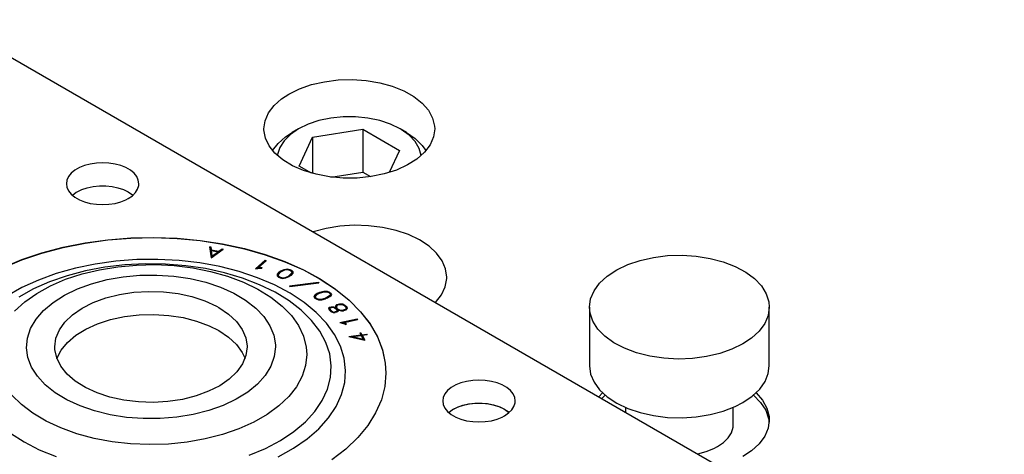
# Model space of a CAD drawing. Header units: inches. Extents: x 3 to 351, y 4 to 271.
# Tile 272 of 530: x 82.95 to 86.38, y 263.46 to 264.97. Entities that reach past the tile are written whole.
import ezdxf

# ---------------------------------------------------------------- set-up
doc = ezdxf.new("R2010")
doc.units = ezdxf.units.IN
doc.header["$LTSCALE"] = 0.5
doc.header["$MEASUREMENT"] = 0
doc.layers.add('DSS', color=7, linetype='Continuous')

msp = doc.modelspace()

# ---------------------------------------------------------------- linework, layer by layer
at = {"layer": 'DSS', "color": 30, "linetype": 'Continuous'}
for p, q in [((77.5758, 267.9231), (98.347, 255.931)), ((83.1984, 264.4653), (83.1784, 264.4599)), ((83.2196, 264.4686), (83.1984, 264.4653)), ((83.2414, 264.4697), (83.2196, 264.4686)), ((83.2633, 264.4686), (83.2414, 264.4697)), ((83.2845, 264.4653), (83.2633, 264.4686)), ((83.3044, 264.4599), (83.2845, 264.4653)), ((83.1323, 264.4333), (83.123, 264.4218)), ((83.1449, 264.4437), (83.1323, 264.4333)), ((83.1605, 264.4527), (83.1449, 264.4437)), ((83.1784, 264.4599), (83.1605, 264.4527)), ((83.3224, 264.4527), (83.3044, 264.4599)), ((83.338, 264.4437), (83.3224, 264.4527)), ((83.3506, 264.4333), (83.338, 264.4437)), ((83.3598, 264.4218), (83.3506, 264.4333)), ((83.1174, 264.4096), (83.1154, 264.3969)), ((83.1154, 264.3969), (83.1174, 264.3843)), ((83.123, 264.4218), (83.1174, 264.4096)), ((83.3655, 264.4096), (83.3598, 264.4218)), ((83.3674, 264.3969), (83.3655, 264.4096)), ((83.367, 264.3906), (83.3674, 264.3969)), ((83.1174, 264.3843), (83.123, 264.372)), ((83.123, 264.372), (83.1323, 264.3606)), ((83.1323, 264.3606), (83.1449, 264.3502)), ((83.1362, 264.3569), (83.1498, 264.3669)), ((83.1498, 264.3669), (83.1524, 264.3684)), ((83.1524, 264.3684), (83.1692, 264.3765)), ((83.1692, 264.3765), (83.1882, 264.3828)), ((83.1882, 264.3828), (83.2088, 264.3872)), ((83.2088, 264.3872), (83.2305, 264.3894)), ((83.2305, 264.3894), (83.2524, 264.3894)), ((83.2524, 264.3894), (83.2741, 264.3872)), ((83.2741, 264.3872), (83.2947, 264.3828)), ((83.2947, 264.3828), (83.3137, 264.3765)), ((83.3137, 264.3765), (83.3305, 264.3684)), ((83.3305, 264.3684), (83.3447, 264.3586)), ((83.3447, 264.3552), (83.3556, 264.3662)), ((83.3447, 264.3586), (83.3467, 264.3569)), ((83.3556, 264.3662), (83.3632, 264.3781)), ((83.3632, 264.3781), (83.367, 264.3906)), ((83.1449, 264.3502), (83.1605, 264.3412)), ((83.1605, 264.3412), (83.1784, 264.3339)), ((83.1784, 264.3339), (83.1984, 264.3286)), ((83.1984, 264.3286), (83.2196, 264.3253)), ((83.2196, 264.3253), (83.2414, 264.3242)), ((83.2414, 264.3242), (83.2633, 264.3253)), ((83.2633, 264.3253), (83.2845, 264.3286)), ((83.2845, 264.3286), (83.3044, 264.3339)), ((83.3044, 264.3339), (83.3224, 264.3412)), ((83.3224, 264.3412), (83.3305, 264.3455)), ((83.3305, 264.3455), (83.3447, 264.3552)), ((83.104, 264.1761), (83.1804, 264.1913)), ((83.1804, 264.1913), (83.259, 264.2022)), ((83.259, 264.2022), (83.339, 264.2085)), ((83.339, 264.2085), (83.4198, 264.2102)), ((83.4198, 264.2102), (83.5005, 264.2073)), ((83.5005, 264.2073), (83.5802, 264.1998)), ((83.5802, 264.1998), (83.6583, 264.1878)), ((83.6583, 264.1878), (83.734, 264.1714)), ((82.961, 264.1329), (83.0306, 264.1565)), ((83.0306, 264.1565), (83.104, 264.1761)), ((83.734, 264.1714), (83.8065, 264.1508)), ((82.8957, 264.1053), (82.961, 264.1329)), ((83.8065, 264.1508), (83.8751, 264.1261)), ((83.8751, 264.1261), (83.9391, 264.0977)), ((83.9391, 264.0977), (83.9979, 264.0657)), ((83.9979, 264.0657), (84.051, 264.0305)), ((84.051, 264.0305), (84.0979, 263.9925)), ((84.0979, 263.9925), (84.1379, 263.952)), ((84.1379, 263.952), (84.1709, 263.9094)), ((84.1709, 263.9094), (84.1964, 263.8651)), ((84.1964, 263.8651), (84.2142, 263.8196)), ((84.2142, 263.8196), (84.2241, 263.7733)), ((84.2241, 263.7733), (84.2263, 263.7386)), ((84.2263, 263.7386), (84.2223, 263.692)), ((84.5065, 263.71), (84.4866, 263.7047)), ((84.5277, 263.7133), (84.5065, 263.71)), ((84.5496, 263.7144), (84.5277, 263.7133)), ((84.5715, 263.7133), (84.5496, 263.7144)), ((84.5927, 263.71), (84.5715, 263.7133)), ((84.6126, 263.7047), (84.5927, 263.71)), ((84.2223, 263.692), (84.2103, 263.6459)), ((84.4405, 263.6781), (84.4312, 263.6666)), ((84.4531, 263.6884), (84.4405, 263.6781)), ((84.4686, 263.6974), (84.4531, 263.6884)), ((84.4866, 263.7047), (84.4686, 263.6974)), ((84.6306, 263.6974), (84.6126, 263.7047)), ((84.6461, 263.6884), (84.6306, 263.6974)), ((84.6587, 263.6781), (84.6461, 263.6884)), ((84.668, 263.6666), (84.6587, 263.6781)), ((84.2103, 263.6459), (84.1905, 263.6007)), ((84.4255, 263.6543), (84.4236, 263.6417)), ((84.4236, 263.6417), (84.4255, 263.629)), ((84.4312, 263.6666), (84.4255, 263.6543)), ((84.6737, 263.6543), (84.668, 263.6666)), ((84.6756, 263.6417), (84.6737, 263.6543)), ((84.6751, 263.6353), (84.6756, 263.6417)), ((84.4255, 263.629), (84.4312, 263.6168)), ((84.4312, 263.6168), (84.4405, 263.6053)), ((84.4405, 263.6053), (84.4531, 263.5949)), ((84.4444, 263.6017), (84.458, 263.6116)), ((84.458, 263.6116), (84.4605, 263.6131)), ((84.4605, 263.6131), (84.4773, 263.6212)), ((84.4773, 263.6212), (84.4963, 263.6276)), ((84.4963, 263.6276), (84.517, 263.6319)), ((84.517, 263.6319), (84.5386, 263.6341)), ((84.5386, 263.6341), (84.5606, 263.6341)), ((84.5606, 263.6341), (84.5822, 263.6319)), ((84.5822, 263.6319), (84.6028, 263.6276)), ((84.6028, 263.6276), (84.6219, 263.6212)), ((84.6219, 263.6212), (84.6387, 263.6131)), ((84.6387, 263.6131), (84.6528, 263.6034)), ((84.6528, 263.6), (84.6638, 263.6109)), ((84.6638, 263.6109), (84.6713, 263.6228)), ((84.6713, 263.6228), (84.6751, 263.6353)), ((84.1905, 263.6007), (84.1631, 263.5568)), ((84.4531, 263.5949), (84.4686, 263.586)), ((84.4686, 263.586), (84.4866, 263.5787)), ((84.4866, 263.5787), (84.5065, 263.5733)), ((84.5065, 263.5733), (84.5277, 263.57)), ((84.5715, 263.57), (84.5927, 263.5733)), ((84.5927, 263.5733), (84.6126, 263.5787)), ((84.6126, 263.5787), (84.6306, 263.586)), ((84.6306, 263.586), (84.6387, 263.5902)), ((84.6387, 263.5902), (84.6528, 263.6)), ((84.6528, 263.6034), (84.6548, 263.6017)), ((84.1631, 263.5568), (84.1283, 263.5147)), ((84.5277, 263.57), (84.5496, 263.5689)), ((84.5496, 263.5689), (84.5715, 263.57)), ((84.1283, 263.5147), (84.0864, 263.4747)), ((84.0864, 263.4747), (84.0379, 263.4374))]:
    msp.add_line(p, q, dxfattribs=at)
at = {"layer": 'DSS', "color": 9, "linetype": 'Continuous'}
for p, q in [((83.926, 264.7268), (83.9678, 264.7412)), ((83.9678, 264.7412), (84.0131, 264.7515)), ((84.0131, 264.7515), (84.0607, 264.7574)), ((84.0607, 264.7574), (84.1094, 264.7587)), ((84.1094, 264.7587), (84.1577, 264.7554)), ((84.1577, 264.7554), (84.2045, 264.7475)), ((84.2045, 264.7475), (84.2484, 264.7354)), ((84.2484, 264.7354), (84.2883, 264.7193)), ((83.8637, 264.692), (83.8889, 264.7086)), ((83.8889, 264.7086), (83.926, 264.7268)), ((84.2883, 264.7193), (84.3231, 264.6996)), ((84.3231, 264.6996), (84.3519, 264.677)), ((83.8178, 264.6427), (83.8372, 264.6684)), ((83.8372, 264.6684), (83.8637, 264.692)), ((84.3519, 264.677), (84.3739, 264.6519)), ((83.8059, 264.6154), (83.8178, 264.6427)), ((84.3739, 264.6519), (84.3884, 264.625)), ((83.8019, 264.5874), (83.8059, 264.6154)), ((84.3884, 264.625), (84.3952, 264.5972)), ((84.3952, 264.5972), (84.3957, 264.5874)), ((83.802, 264.5836), (83.8019, 264.5874)), ((83.8071, 264.5557), (83.802, 264.5836)), ((84.3957, 264.5874), (84.3917, 264.5594)), ((83.82, 264.5286), (83.8071, 264.5557)), ((83.8404, 264.5031), (83.82, 264.5286)), ((84.3798, 264.5321), (84.3604, 264.5063)), ((84.3917, 264.5594), (84.3798, 264.5321)), ((83.8677, 264.4798), (83.8404, 264.5031)), ((84.3604, 264.5063), (84.3339, 264.4827)), ((83.9013, 264.4594), (83.8677, 264.4798)), ((84.3011, 264.4619), (84.2629, 264.4445)), ((84.3339, 264.4827), (84.3011, 264.4619)), ((83.9402, 264.4425), (83.9013, 264.4594)), ((83.9833, 264.4295), (83.9402, 264.4425)), ((84.0296, 264.4207), (83.9833, 264.4295)), ((84.2202, 264.431), (84.1743, 264.4216)), ((84.2629, 264.4445), (84.2202, 264.431)), ((84.0777, 264.4164), (84.0296, 264.4207)), ((84.1264, 264.4167), (84.0777, 264.4164)), ((84.1743, 264.4216), (84.1264, 264.4167)), ((84.0183, 264.2415), (83.9733, 264.2296)), ((84.0664, 264.2492), (84.0183, 264.2415)), ((84.1161, 264.2523), (84.0664, 264.2492)), ((84.166, 264.2509), (84.1161, 264.2523)), ((84.2148, 264.2448), (84.166, 264.2509)), ((84.2614, 264.2344), (84.2148, 264.2448)), ((84.3045, 264.2198), (84.2614, 264.2344)), ((84.343, 264.2014), (84.3045, 264.2198)), ((84.376, 264.1797), (84.343, 264.2014)), ((84.4025, 264.1553), (84.376, 264.1797)), ((84.422, 264.1287), (84.4025, 264.1553)), ((84.4338, 264.1007), (84.422, 264.1287)), ((85.0669, 264.1157), (85.11, 264.1303)), ((85.11, 264.1303), (85.1566, 264.1407)), ((85.1566, 264.1407), (85.2055, 264.1468)), ((85.2055, 264.1468), (85.2554, 264.1482)), ((85.2554, 264.1482), (85.305, 264.1451)), ((85.305, 264.1451), (85.3532, 264.1374)), ((85.3532, 264.1374), (85.3986, 264.1254)), ((85.3986, 264.1254), (85.4401, 264.1093)), ((84.4378, 264.072), (84.4338, 264.1007)), ((84.9955, 264.0756), (85.0284, 264.0973)), ((85.0284, 264.0973), (85.0669, 264.1157)), ((85.4401, 264.1093), (85.4767, 264.0897)), ((85.4767, 264.0897), (85.5073, 264.0669)), ((84.4323, 264.0382), (84.4377, 264.0669)), ((84.4377, 264.0669), (84.4378, 264.072)), ((84.9495, 264.0246), (84.9689, 264.0512)), ((84.9689, 264.0512), (84.9955, 264.0756)), ((85.5073, 264.0669), (85.5313, 264.0416)), ((84.4191, 264.0104), (84.4323, 264.0382)), ((84.9376, 263.9966), (84.9495, 264.0246)), ((85.5313, 264.0416), (85.548, 264.0144)), ((84.3983, 263.9842), (84.4191, 264.0104)), ((84.9336, 263.9679), (84.9376, 263.9966)), ((85.548, 264.0144), (85.557, 263.986)), ((85.557, 263.986), (85.5586, 263.9679)), ((84.9336, 263.9679), (84.9336, 263.7637)), ((84.9357, 263.9471), (84.9336, 263.9679)), ((84.9454, 263.9188), (84.9357, 263.9471)), ((85.5586, 263.9679), (85.5546, 263.9391)), ((85.5586, 263.7637), (85.5586, 263.9679)), ((84.9628, 263.8917), (84.9454, 263.9188)), ((85.5546, 263.9391), (85.5427, 263.9111)), ((84.9874, 263.8666), (84.9628, 263.8917)), ((85.5233, 263.8845), (85.4967, 263.8601)), ((85.5427, 263.9111), (85.5233, 263.8845)), ((85.0187, 263.8441), (84.9874, 263.8666)), ((85.0557, 263.8248), (85.0187, 263.8441)), ((85.4967, 263.8601), (85.4671, 263.8403)), ((85.0977, 263.8091), (85.0557, 263.8248)), ((85.429, 263.8216), (85.3863, 263.8066)), ((85.4671, 263.8403), (85.429, 263.8216)), ((85.1434, 263.7975), (85.0977, 263.8091)), ((85.1917, 263.7902), (85.1434, 263.7975)), ((85.2415, 263.7875), (85.1917, 263.7902)), ((85.2913, 263.7893), (85.2415, 263.7875)), ((85.34, 263.7958), (85.2913, 263.7893)), ((85.3863, 263.8066), (85.34, 263.7958)), ((84.9336, 263.7637), (84.9376, 263.735)), ((85.5553, 263.7376), (85.5586, 263.7637)), ((84.9376, 263.735), (84.9495, 263.707)), ((85.5254, 263.6828), (85.5441, 263.7095)), ((85.5441, 263.7095), (85.5553, 263.7376)), ((84.9495, 263.707), (84.9689, 263.6804)), ((84.9689, 263.6804), (84.9955, 263.656)), ((85.4995, 263.6581), (85.5254, 263.6828)), ((84.9663, 263.6563), (84.9793, 263.6698)), ((84.9762, 263.6505), (84.9884, 263.6617)), ((84.9955, 263.656), (85.0284, 263.6343)), ((85.4671, 263.6362), (85.4995, 263.6581)), ((85.5038, 263.6617), (85.5287, 263.6367)), ((85.5129, 263.6698), (85.5354, 263.6441)), ((85.5354, 263.6441), (85.5506, 263.6166)), ((84.4444, 263.6017), (84.458, 263.6116)), ((84.458, 263.6116), (84.4744, 263.62)), ((84.4744, 263.62), (84.4931, 263.6267)), ((84.4931, 263.6267), (84.5135, 263.6314)), ((84.5135, 263.6314), (84.535, 263.6339)), ((84.535, 263.6339), (84.557, 263.6343)), ((84.557, 263.6343), (84.5787, 263.6324)), ((84.5787, 263.6324), (84.5996, 263.6284)), ((84.5996, 263.6284), (84.6189, 263.6224)), ((84.6189, 263.6224), (84.6361, 263.6145)), ((84.6361, 263.6145), (84.6507, 263.6051)), ((84.6507, 263.6051), (84.6548, 263.6017)), ((85.0284, 263.6343), (85.0669, 263.6159)), ((85.0586, 263.6194), (85.0586, 263.603)), ((85.0669, 263.6159), (85.11, 263.6013)), ((85.3532, 263.5942), (85.3986, 263.6063)), ((85.3986, 263.6063), (85.4401, 263.6223)), ((85.4336, 263.5596), (85.4336, 263.6194)), ((85.4401, 263.6223), (85.4671, 263.6362)), ((85.5287, 263.6367), (85.5463, 263.6097)), ((85.5463, 263.6097), (85.5563, 263.5814)), ((85.5506, 263.6166), (85.5579, 263.5881)), ((85.11, 263.6013), (85.1566, 263.5909)), ((85.1566, 263.5909), (85.2055, 263.5849)), ((85.2055, 263.5849), (85.2554, 263.5834)), ((85.2554, 263.5834), (85.305, 263.5866)), ((85.305, 263.5866), (85.3532, 263.5942)), ((85.5586, 263.5759), (85.5546, 263.5472)), ((85.5563, 263.5814), (85.5583, 263.5678)), ((85.5579, 263.5881), (85.5586, 263.5759)), ((85.4272, 263.5316), (85.4329, 263.5502)), ((85.4329, 263.5502), (85.4336, 263.5596)), ((85.5546, 263.5472), (85.5427, 263.5192)), ((85.3997, 263.4975), (85.416, 263.5139)), ((85.416, 263.5139), (85.4272, 263.5316)), ((85.5427, 263.5192), (85.5233, 263.4926)), ((85.3396, 263.4658), (85.3664, 263.4766)), ((85.3664, 263.4766), (85.3787, 263.4831)), ((85.3787, 263.4831), (85.3997, 263.4975)), ((85.4967, 263.4682), (85.4671, 263.4484)), ((85.5233, 263.4926), (85.4967, 263.4682)), ((85.31, 263.4578), (85.3396, 263.4658))]:
    msp.add_line(p, q, dxfattribs=at)
at = {"layer": 'DSS', "color": 132, "linetype": 'Continuous'}
for p, q in [((83.9554, 264.6035), (83.922, 264.5874)), ((83.9932, 264.6161), (83.9554, 264.6035)), ((84.0341, 264.6247), (83.9932, 264.6161)), ((84.077, 264.6291), (84.0341, 264.6247)), ((84.1206, 264.6291), (84.077, 264.6291)), ((84.1635, 264.6247), (84.1206, 264.6291)), ((84.2045, 264.6161), (84.1635, 264.6247)), ((84.2422, 264.6035), (84.2045, 264.6161)), ((84.2756, 264.5874), (84.2422, 264.6035)), ((83.894, 264.5681), (83.8722, 264.5463)), ((83.8772, 264.5598), (83.8999, 264.5746)), ((83.922, 264.5874), (83.894, 264.5681)), ((83.922, 264.5874), (83.8999, 264.5746)), ((83.922, 264.5874), (83.922, 264.5874)), ((83.9712, 264.559), (84.1455, 264.5859)), ((84.1455, 264.5859), (84.2731, 264.5123)), ((84.1455, 264.5859), (84.1455, 264.4373)), ((84.2977, 264.5746), (84.2756, 264.5874)), ((84.2797, 264.5849), (84.2756, 264.5874)), ((84.3069, 264.5653), (84.2797, 264.5849)), ((84.2977, 264.5746), (84.3283, 264.5537)), ((84.3278, 264.5432), (84.3069, 264.5653)), ((83.8324, 264.5118), (83.8513, 264.5369)), ((83.8513, 264.5369), (83.8772, 264.5598)), ((83.8722, 264.5463), (83.8573, 264.5227)), ((83.9245, 264.4584), (83.9712, 264.559)), ((83.9712, 264.559), (83.9712, 264.4326)), ((84.3418, 264.5194), (84.3278, 264.5432)), ((84.3283, 264.5537), (84.3523, 264.5301)), ((84.3523, 264.5301), (84.3653, 264.5118)), ((83.8498, 264.4979), (83.8493, 264.4945)), ((83.8573, 264.5227), (83.8498, 264.4979)), ((84.2731, 264.5123), (84.2376, 264.4359)), ((84.3483, 264.4945), (84.3418, 264.5194)), ((83.9671, 264.4338), (83.9245, 264.4584)), ((84.0341, 264.4201), (84.1455, 264.4373)), ((84.1455, 264.4373), (84.1731, 264.4214))]:
    msp.add_line(p, q, dxfattribs=at)
at = {"layer": 'DSS', "color": 11, "linetype": 'Continuous'}
for p, q in [((83.104, 264.1754), (83.1804, 264.1906)), ((83.1804, 264.1906), (83.259, 264.2015)), ((83.259, 264.2015), (83.339, 264.2078)), ((83.339, 264.2078), (83.4198, 264.2095)), ((83.4198, 264.2095), (83.5005, 264.2066)), ((83.5005, 264.2066), (83.5802, 264.1991)), ((83.5802, 264.1991), (83.6583, 264.1871)), ((83.6583, 264.1871), (83.734, 264.1707)), ((82.961, 264.1321), (83.0306, 264.1558)), ((83.0306, 264.1558), (83.104, 264.1754)), ((83.6134, 264.1772), (83.6173, 264.1773)), ((83.6134, 264.1772), (83.6182, 264.1398)), ((83.6173, 264.1741), (83.6138, 264.174)), ((83.6173, 264.1773), (83.6187, 264.1665)), ((83.6173, 264.1773), (83.6173, 264.1741)), ((83.6187, 264.1633), (83.6173, 264.1741)), ((83.6182, 264.1398), (83.6607, 264.169)), ((83.6187, 264.1665), (83.6453, 264.1619)), ((83.6187, 264.1665), (83.6187, 264.1633)), ((83.619, 264.1633), (83.6187, 264.1633)), ((83.619, 264.1643), (83.6427, 264.1601)), ((83.619, 264.1643), (83.6214, 264.1455)), ((83.619, 264.1643), (83.619, 264.161)), ((83.6214, 264.1423), (83.619, 264.161)), ((83.6214, 264.1455), (83.6427, 264.1601)), ((83.6427, 264.1569), (83.6214, 264.1423)), ((83.6427, 264.1601), (83.6427, 264.1569)), ((83.6453, 264.1587), (83.6427, 264.1592)), ((83.6453, 264.1619), (83.6575, 264.1704)), ((83.6575, 264.1671), (83.6453, 264.1587)), ((83.6453, 264.1619), (83.6453, 264.1587)), ((83.6575, 264.1704), (83.6607, 264.169)), ((83.6575, 264.1704), (83.6575, 264.1671)), ((83.6578, 264.167), (83.6575, 264.1671)), ((83.734, 264.1707), (83.8065, 264.1501)), ((82.8957, 264.1046), (82.961, 264.1321)), ((83.6214, 264.1455), (83.6214, 264.1423)), ((83.7729, 264.1015), (83.8062, 264.1311)), ((83.8062, 264.1278), (83.777, 264.102)), ((83.7811, 264.1047), (83.8095, 264.1299)), ((83.8062, 264.1311), (83.8095, 264.1299)), ((83.8062, 264.1311), (83.8062, 264.1278)), ((83.8069, 264.1276), (83.8062, 264.1278)), ((83.8065, 264.1501), (83.8751, 264.1254)), ((83.8751, 264.1254), (83.9391, 264.097)), ((83.7729, 264.1015), (83.7889, 264.1034)), ((83.7811, 264.1047), (83.7886, 264.1056)), ((83.7811, 264.1047), (83.7811, 264.1025)), ((83.7886, 264.1056), (83.7953, 264.1052)), ((83.7886, 264.1056), (83.7886, 264.1034)), ((83.7889, 264.1034), (83.795, 264.103)), ((83.7953, 264.1052), (83.795, 264.103)), ((83.8553, 264.0902), (83.8485, 264.0829)), ((83.8553, 264.087), (83.8485, 264.0797)), ((83.8587, 264.089), (83.8523, 264.0823)), ((83.8553, 264.0902), (83.8608, 264.0939)), ((83.8608, 264.0907), (83.8553, 264.087)), ((83.8553, 264.0902), (83.8553, 264.087)), ((83.8587, 264.089), (83.8637, 264.0923)), ((83.8608, 264.0939), (83.8723, 264.0991)), ((83.8608, 264.0939), (83.8608, 264.0907)), ((83.862, 264.0912), (83.8608, 264.0907)), ((83.8637, 264.0923), (83.8743, 264.0971)), ((83.8723, 264.0991), (83.8831, 264.1007)), ((83.8723, 264.0991), (83.8723, 264.0962)), ((83.8743, 264.0971), (83.883, 264.0985)), ((83.883, 264.0985), (83.8906, 264.0968)), ((83.8831, 264.1007), (83.8925, 264.0987)), ((83.8831, 264.1007), (83.8831, 264.0985)), ((83.8906, 264.0968), (83.8946, 264.095)), ((83.8984, 264.0862), (83.8921, 264.0796)), ((83.8925, 264.0987), (83.8975, 264.0964)), ((83.8925, 264.0987), (83.8925, 264.0959)), ((83.8946, 264.095), (83.8991, 264.0913)), ((83.9022, 264.0856), (83.8954, 264.0783)), ((83.8975, 264.0932), (83.8958, 264.094)), ((83.8975, 264.0964), (83.9031, 264.0917)), ((83.8975, 264.0964), (83.8975, 264.0932)), ((83.9027, 264.0889), (83.8975, 264.0932)), ((83.8991, 264.0913), (83.8984, 264.0862)), ((83.8991, 264.088), (83.8984, 264.083)), ((83.8984, 264.0862), (83.8984, 264.083)), ((83.8991, 264.0913), (83.8991, 264.088)), ((83.9031, 264.0917), (83.9022, 264.0856)), ((83.9391, 264.097), (83.9979, 264.065)), ((83.8485, 264.0829), (83.8476, 264.0768)), ((83.8476, 264.0768), (83.8532, 264.0721)), ((83.8485, 264.0797), (83.848, 264.0765)), ((83.8485, 264.0829), (83.8485, 264.0797)), ((83.8523, 264.0823), (83.8517, 264.0773)), ((83.8517, 264.0773), (83.8561, 264.0735)), ((83.8517, 264.0773), (83.8517, 264.074)), ((83.8549, 264.0713), (83.8517, 264.074)), ((83.8532, 264.0721), (83.8582, 264.0698)), ((83.8561, 264.0735), (83.8601, 264.0717)), ((83.8561, 264.0735), (83.8561, 264.0707)), ((83.8582, 264.0698), (83.8676, 264.0677)), ((83.8601, 264.0717), (83.8677, 264.07)), ((83.8601, 264.0717), (83.8601, 264.0694)), ((83.8676, 264.0677), (83.8784, 264.0695)), ((83.8677, 264.07), (83.8764, 264.0714)), ((83.8677, 264.07), (83.8677, 264.0678)), ((83.8764, 264.0714), (83.887, 264.0761)), ((83.8764, 264.0714), (83.8764, 264.0692)), ((83.8784, 264.0695), (83.8899, 264.0746)), ((83.8921, 264.0796), (83.887, 264.0761)), ((83.887, 264.0761), (83.887, 264.0733)), ((83.8921, 264.0763), (83.8887, 264.074)), ((83.8954, 264.0783), (83.8899, 264.0746)), ((83.891, 264.0417), (83.992, 264.0544)), ((83.8984, 264.083), (83.8921, 264.0763)), ((83.8921, 264.0796), (83.8921, 264.0763)), ((83.8921, 264.0396), (83.9931, 264.0523)), ((83.992, 264.0544), (83.9931, 264.0523)), ((83.992, 264.0544), (83.992, 264.0522)), ((83.9979, 264.065), (84.051, 264.0298)), ((83.3002, 264.0122), (83.3502, 264.0197)), ((83.3502, 264.0197), (83.4016, 264.0227)), ((83.4016, 264.0227), (83.4532, 264.0211)), ((83.4532, 264.0211), (83.5037, 264.0149)), ((83.891, 264.0417), (83.8921, 264.0396)), ((83.9897, 264.0169), (83.9798, 264.0108)), ((83.9924, 264.0152), (83.9833, 264.0096)), ((83.9897, 264.0169), (83.9968, 264.0197)), ((83.9897, 264.0169), (83.9897, 264.0136)), ((83.9924, 264.0152), (83.9989, 264.0178)), ((83.9968, 264.0197), (84.0103, 264.023)), ((83.9968, 264.0197), (83.9968, 264.0169)), ((83.9989, 264.0178), (84.0113, 264.0209)), ((84.0103, 264.023), (84.0216, 264.0231)), ((84.0103, 264.023), (84.0103, 264.0206)), ((84.0113, 264.0209), (84.0206, 264.0209)), ((84.0206, 264.0209), (84.0272, 264.0183)), ((84.0216, 264.0231), (84.03, 264.0198)), ((84.0216, 264.0231), (84.0216, 264.0205)), ((84.0272, 264.0183), (84.0303, 264.016)), ((84.03, 264.0166), (84.0289, 264.017)), ((84.03, 264.0198), (84.0338, 264.0169)), ((84.03, 264.0198), (84.03, 264.0166)), ((84.0338, 264.0137), (84.03, 264.0166)), ((84.0303, 264.016), (84.033, 264.0117)), ((84.0338, 264.0169), (84.0372, 264.0116)), ((84.0338, 264.0169), (84.0338, 264.0137)), ((84.051, 264.0298), (84.0979, 263.9918)), ((83.1703, 263.9646), (83.2091, 263.9843)), ((83.2091, 263.9843), (83.2528, 264.0003)), ((83.2528, 264.0003), (83.3002, 264.0122)), ((83.5037, 264.0149), (83.552, 264.0043)), ((83.552, 264.0043), (83.5969, 263.9895)), ((83.5969, 263.9895), (83.6373, 263.9709)), ((83.9798, 264.0108), (83.9761, 264.005)), ((83.9761, 264.005), (83.9795, 263.9996)), ((83.9798, 264.0076), (83.9771, 264.0034)), ((83.9795, 263.9996), (83.9834, 263.9968)), ((83.9897, 264.0136), (83.9798, 264.0076)), ((83.9798, 264.0108), (83.9798, 264.0076)), ((83.9833, 264.0096), (83.9803, 264.0049)), ((83.9803, 264.0049), (83.983, 264.0006)), ((83.9803, 264.0049), (83.9803, 264.0017)), ((83.983, 263.9974), (83.9803, 264.0017)), ((83.983, 264.0006), (83.9861, 263.9983)), ((83.983, 264.0006), (83.983, 263.9974)), ((83.9844, 263.9964), (83.983, 263.9974)), ((83.9834, 263.9968), (83.9917, 263.9934)), ((83.9861, 263.9983), (83.9928, 263.9956)), ((83.9861, 263.9983), (83.9861, 263.9957)), ((83.9902, 264.0139), (83.9897, 264.0136)), ((83.9917, 263.9934), (84.003, 263.9935)), ((83.9928, 263.9956), (84.002, 263.9957)), ((83.9928, 263.9956), (83.9928, 263.9934)), ((84.002, 263.9957), (84.0145, 263.9988)), ((84.002, 263.9957), (84.002, 263.9935)), ((84.003, 263.9935), (84.0167, 263.9969)), ((84.021, 264.0013), (84.0145, 263.9988)), ((84.0145, 263.9988), (84.0145, 263.9963)), ((84.0237, 263.9997), (84.0167, 263.9969)), ((84.0301, 264.0069), (84.021, 264.0013)), ((84.021, 264.0013), (84.021, 263.9986)), ((84.0301, 264.0037), (84.0231, 263.9994)), ((84.0336, 264.0057), (84.0237, 263.9997)), ((84.033, 264.0117), (84.0301, 264.0069)), ((84.033, 264.0085), (84.0301, 264.0037)), ((84.0301, 264.0069), (84.0301, 264.0037)), ((84.033, 264.0117), (84.033, 264.0085)), ((84.0372, 264.0116), (84.0336, 264.0057)), ((84.0362, 264.01), (84.0338, 264.0137)), ((84.0979, 263.9918), (84.1379, 263.9513)), ((83.1371, 263.9417), (83.1703, 263.9646)), ((83.6373, 263.9709), (83.6457, 263.9662)), ((83.6457, 263.9662), (83.6793, 263.9436)), ((84.0306, 263.9677), (84.0265, 263.9643)), ((84.0265, 263.9643), (84.0287, 263.9587)), ((84.0306, 263.9645), (84.0275, 263.9618)), ((84.0287, 263.9587), (84.0349, 263.9527)), ((84.0306, 263.9677), (84.0363, 263.9694)), ((84.0306, 263.9677), (84.0306, 263.9645)), ((84.0322, 263.965), (84.0306, 263.9645)), ((84.0335, 263.966), (84.0307, 263.9637)), ((84.0307, 263.9637), (84.0324, 263.9594)), ((84.0307, 263.9637), (84.0307, 263.9605)), ((84.0324, 263.9561), (84.0307, 263.9605)), ((84.0324, 263.9594), (84.0379, 263.954)), ((84.0324, 263.9594), (84.0324, 263.9561)), ((84.0372, 263.9515), (84.0324, 263.9561)), ((84.0335, 263.966), (84.0375, 263.9672)), ((84.0349, 263.9527), (84.0426, 263.9487)), ((84.0363, 263.9694), (84.0438, 263.9695)), ((84.0363, 263.9694), (84.0363, 263.9669)), ((84.0375, 263.9672), (84.0428, 263.9673)), ((84.0379, 263.954), (84.0439, 263.9509)), ((84.0379, 263.954), (84.0379, 263.9511)), ((84.0426, 263.9487), (84.0502, 263.9488)), ((84.0428, 263.9673), (84.0474, 263.9655)), ((84.0438, 263.9695), (84.0499, 263.9671)), ((84.0438, 263.9695), (84.0438, 263.9669)), ((84.0439, 263.9509), (84.049, 263.951)), ((84.0439, 263.9509), (84.0439, 263.9487)), ((84.0474, 263.9655), (84.0532, 263.9621)), ((84.0531, 263.9522), (84.049, 263.951)), ((84.049, 263.951), (84.049, 263.9488)), ((84.0499, 263.9671), (84.0513, 263.9663)), ((84.0499, 263.9671), (84.0499, 263.964)), ((84.0523, 263.974), (84.0501, 263.9693)), ((84.0501, 263.9693), (84.0513, 263.9663)), ((84.0559, 263.9505), (84.0502, 263.9488)), ((84.0523, 263.9707), (84.0508, 263.9675)), ((84.0513, 263.9663), (84.0513, 263.9632)), ((84.0561, 263.9772), (84.0523, 263.974)), ((84.0561, 263.974), (84.0523, 263.9707)), ((84.0523, 263.974), (84.0523, 263.9707)), ((84.0559, 263.9546), (84.0531, 263.9522)), ((84.0531, 263.9522), (84.0531, 263.9496)), ((84.0532, 263.9621), (84.0556, 263.9577)), ((84.0559, 263.973), (84.0541, 263.9691)), ((84.0541, 263.9691), (84.056, 263.9644)), ((84.0541, 263.9691), (84.0541, 263.9659)), ((84.056, 263.9612), (84.0541, 263.9659)), ((84.0559, 263.9514), (84.0543, 263.95)), ((84.0556, 263.9577), (84.0559, 263.9546)), ((84.059, 263.9755), (84.0559, 263.973)), ((84.0559, 263.9546), (84.0559, 263.9514)), ((84.0599, 263.9539), (84.0559, 263.9505)), ((84.056, 263.9644), (84.0567, 263.9631)), ((84.056, 263.9644), (84.056, 263.9612)), ((84.0567, 263.9599), (84.056, 263.9612)), ((84.0561, 263.9772), (84.0643, 263.9797)), ((84.0561, 263.9772), (84.0561, 263.974)), ((84.0577, 263.9745), (84.0561, 263.974)), ((84.0567, 263.9631), (84.0584, 263.9621)), ((84.0567, 263.9631), (84.0567, 263.9599)), ((84.0584, 263.9589), (84.0567, 263.9599)), ((84.0584, 263.9621), (84.0648, 263.9588)), ((84.0584, 263.9621), (84.0584, 263.9589)), ((84.0589, 263.9586), (84.0584, 263.9589)), ((84.0589, 263.9589), (84.0629, 263.9569)), ((84.0589, 263.9589), (84.0595, 263.9579)), ((84.0589, 263.9589), (84.0589, 263.9557)), ((84.0595, 263.9547), (84.0589, 263.9557)), ((84.059, 263.9755), (84.0655, 263.9775)), ((84.0595, 263.9579), (84.0599, 263.9539)), ((84.0595, 263.9579), (84.0595, 263.9547)), ((84.0596, 263.9536), (84.0595, 263.9547)), ((84.0629, 263.9569), (84.0715, 263.9554)), ((84.0643, 263.9797), (84.0714, 263.9797)), ((84.0643, 263.9797), (84.0643, 263.9771)), ((84.0648, 263.9588), (84.0718, 263.9576)), ((84.0648, 263.9588), (84.0648, 263.9565)), ((84.0655, 263.9775), (84.0711, 263.9775)), ((84.0711, 263.9775), (84.0743, 263.977)), ((84.0714, 263.9797), (84.0761, 263.9789)), ((84.0714, 263.9797), (84.0714, 263.9775)), ((84.0715, 263.9554), (84.0786, 263.9555)), ((84.0718, 263.9576), (84.0774, 263.9576)), ((84.0718, 263.9576), (84.0718, 263.9554)), ((84.0743, 263.977), (84.0805, 263.9738)), ((84.0761, 263.9789), (84.0836, 263.9751)), ((84.0761, 263.9789), (84.0761, 263.976)), ((84.084, 263.9596), (84.0774, 263.9576)), ((84.0774, 263.9576), (84.0774, 263.9554)), ((84.0868, 263.9579), (84.0786, 263.9555)), ((84.0805, 263.9738), (84.086, 263.9684)), ((84.0836, 263.9719), (84.0812, 263.9731)), ((84.0836, 263.9751), (84.0898, 263.9691)), ((84.0836, 263.9751), (84.0836, 263.9719)), ((84.0898, 263.9659), (84.0836, 263.9719)), ((84.087, 263.9621), (84.084, 263.9596)), ((84.084, 263.9596), (84.084, 263.9571)), ((84.087, 263.9589), (84.0852, 263.9574)), ((84.086, 263.9684), (84.0878, 263.9639)), ((84.0907, 263.9611), (84.0868, 263.9579)), ((84.0878, 263.9639), (84.087, 263.9621)), ((84.087, 263.9621), (84.087, 263.9589)), ((84.0878, 263.9606), (84.087, 263.9589)), ((84.0878, 263.9639), (84.0878, 263.9606)), ((84.0898, 263.9691), (84.0918, 263.9637)), ((84.0898, 263.9691), (84.0898, 263.9659)), ((84.0912, 263.9622), (84.0898, 263.9659)), ((84.0918, 263.9637), (84.0907, 263.9611)), ((84.1379, 263.9513), (84.1709, 263.9086)), ((83.091, 263.8886), (83.1105, 263.9162)), ((83.1105, 263.9162), (83.1371, 263.9417)), ((83.2239, 263.9103), (83.269, 263.9249)), ((83.269, 263.9249), (83.3174, 263.9353)), ((83.3174, 263.9353), (83.368, 263.9413)), ((83.368, 263.9413), (83.4197, 263.9426)), ((83.4197, 263.9426), (83.471, 263.9394)), ((83.471, 263.9394), (83.5209, 263.9317)), ((83.5209, 263.9317), (83.5682, 263.9196)), ((83.5682, 263.9196), (83.6116, 263.9034)), ((83.6793, 263.9436), (83.7065, 263.9182)), ((83.7065, 263.9182), (83.7265, 263.8907)), ((84.0664, 263.9141), (84.1257, 263.9267)), ((84.0664, 263.9141), (84.0819, 263.9103)), ((84.0767, 263.9131), (84.0733, 263.9124)), ((84.0767, 263.9139), (84.1273, 263.9247)), ((84.0767, 263.9139), (84.0839, 263.9121)), ((84.0767, 263.9139), (84.0767, 263.9116)), ((84.1257, 263.9267), (84.1273, 263.9247)), ((84.1257, 263.9267), (84.1257, 263.9243)), ((83.0791, 263.8595), (83.091, 263.8886)), ((83.148, 263.8701), (83.1833, 263.8919)), ((83.1833, 263.8919), (83.2239, 263.9103)), ((83.6116, 263.9034), (83.6457, 263.8862)), ((83.6457, 263.8862), (83.6793, 263.8636)), ((83.7265, 263.8907), (83.739, 263.8617)), ((84.0819, 263.9103), (84.0865, 263.9079)), ((84.0839, 263.9121), (84.089, 263.9095)), ((84.0839, 263.9121), (84.0839, 263.9092)), ((84.089, 263.9095), (84.0865, 263.9079)), ((84.1356, 263.8785), (84.1394, 263.879)), ((84.1356, 263.8785), (84.1391, 263.8717)), ((84.1394, 263.879), (84.1429, 263.8722)), ((84.1394, 263.879), (84.1394, 263.8758)), ((84.1709, 263.9086), (84.1964, 263.8644)), ((83.0751, 263.8298), (83.0791, 263.8595)), ((83.097, 263.8184), (83.119, 263.8454)), ((83.119, 263.8454), (83.148, 263.8701)), ((83.6793, 263.8636), (83.7065, 263.8382)), ((83.739, 263.8617), (83.7436, 263.832)), ((84.0968, 263.8661), (84.1391, 263.8717)), ((84.0968, 263.8661), (84.1528, 263.8532)), ((84.1097, 263.8646), (84.1057, 263.864)), ((84.1097, 263.8655), (84.1403, 263.8695)), ((84.1097, 263.8655), (84.1468, 263.8569)), ((84.1097, 263.8655), (84.1097, 263.8631)), ((84.1394, 263.8758), (84.1372, 263.8755)), ((84.1391, 263.8717), (84.1391, 263.8694)), ((84.1429, 263.869), (84.1394, 263.8758)), ((84.1403, 263.8695), (84.1468, 263.8569)), ((84.1429, 263.8722), (84.1602, 263.8745)), ((84.1429, 263.8722), (84.1429, 263.869)), ((84.144, 263.8691), (84.1429, 263.869)), ((84.144, 263.87), (84.1613, 263.8723)), ((84.144, 263.87), (84.1528, 263.8532)), ((84.144, 263.87), (84.144, 263.8668)), ((84.1509, 263.8536), (84.144, 263.8668)), ((84.1468, 263.8569), (84.1468, 263.8546)), ((84.1602, 263.8745), (84.1613, 263.8723)), ((84.1602, 263.8745), (84.1602, 263.8721)), ((84.1964, 263.8644), (84.2142, 263.8189)), ((83.0755, 263.8208), (83.0751, 263.8298)), ((83.0819, 263.7912), (83.0755, 263.8208)), ((83.0824, 263.7898), (83.097, 263.8184)), ((83.7065, 263.8382), (83.7265, 263.8107)), ((83.7265, 263.8107), (83.7364, 263.7898)), ((83.7436, 263.8298), (83.7396, 263.8)), ((83.7436, 263.832), (83.7436, 263.8298)), ((84.2142, 263.8189), (84.2241, 263.7726)), ((83.0961, 263.7625), (83.0819, 263.7912)), ((83.7396, 263.8), (83.7278, 263.771)), ((83.1178, 263.7354), (83.0961, 263.7625)), ((83.7083, 263.7434), (83.6816, 263.7178)), ((83.7278, 263.771), (83.7083, 263.7434)), ((84.2241, 263.7726), (84.2263, 263.7379)), ((83.1465, 263.7106), (83.1178, 263.7354)), ((83.1815, 263.6886), (83.1465, 263.7106)), ((83.6816, 263.7178), (83.6485, 263.6949)), ((83.2219, 263.67), (83.1815, 263.6886)), ((83.6096, 263.6753), (83.566, 263.6593)), ((83.6485, 263.6949), (83.6096, 263.6753)), ((83.2667, 263.6553), (83.2219, 263.67)), ((83.315, 263.6446), (83.2667, 263.6553)), ((83.3656, 263.6385), (83.315, 263.6446)), ((83.4686, 263.6399), (83.4172, 263.6369)), ((83.5186, 263.6474), (83.4686, 263.6399)), ((83.566, 263.6593), (83.5186, 263.6474)), ((83.4172, 263.6369), (83.3656, 263.6385))]:
    msp.add_line(p, q, dxfattribs=at)
at = {"layer": 'DSS', "color": 96, "linetype": 'Continuous'}
for p, q in [((83.2874, 264.1276), (83.2159, 264.1177)), ((83.3603, 264.133), (83.2874, 264.1276)), ((83.3892, 264.1185), (83.3187, 264.1149)), ((83.4339, 264.1338), (83.3603, 264.133)), ((83.46, 264.1175), (83.3892, 264.1185)), ((83.5071, 264.1299), (83.4339, 264.1338)), ((83.5792, 264.1215), (83.5071, 264.1299)), ((83.6493, 264.1086), (83.5792, 264.1215)), ((83.0805, 264.0848), (83.0183, 264.0621)), ((83.1466, 264.1034), (83.0805, 264.0848)), ((83.182, 264.094), (83.1176, 264.0771)), ((83.2159, 264.1177), (83.1466, 264.1034)), ((83.1698, 264.0834), (83.2305, 264.0981)), ((83.2493, 264.1067), (83.182, 264.094)), ((83.2305, 264.0981), (83.2938, 264.1084)), ((83.3187, 264.1149), (83.2493, 264.1067)), ((83.2938, 264.1084), (83.3588, 264.1143)), ((83.3588, 264.1143), (83.4246, 264.1155)), ((83.4246, 264.1155), (83.4901, 264.1122)), ((83.5301, 264.1119), (83.46, 264.1175)), ((83.4901, 264.1122), (83.5545, 264.1042)), ((83.5987, 264.1018), (83.5301, 264.1119)), ((83.5545, 264.1042), (83.6167, 264.0918)), ((83.6649, 264.0872), (83.5987, 264.1018)), ((83.6167, 264.0918), (83.6758, 264.0752)), ((83.7165, 264.0914), (83.6493, 264.1086)), ((83.7278, 264.0685), (83.6649, 264.0872)), ((83.7801, 264.0701), (83.7165, 264.0914)), ((83.0183, 264.0621), (82.9607, 264.0357)), ((83.0569, 264.0561), (83.0007, 264.0312)), ((83.1176, 264.0771), (83.0569, 264.0561)), ((83.0599, 264.0419), (83.1127, 264.0646)), ((83.1127, 264.0646), (83.1698, 264.0834)), ((83.1536, 264.0313), (83.2033, 264.0494)), ((83.2033, 264.0494), (83.2568, 264.0635)), ((83.2568, 264.0635), (83.3131, 264.0733)), ((83.3131, 264.0733), (83.3712, 264.0786)), ((83.3712, 264.0786), (83.43, 264.0793)), ((83.43, 264.0793), (83.4884, 264.0754)), ((83.4884, 264.0754), (83.5453, 264.0669)), ((83.5453, 264.0669), (83.5998, 264.0541)), ((83.5998, 264.0541), (83.6507, 264.0371)), ((83.6758, 264.0752), (83.731, 264.0545)), ((83.7867, 264.0458), (83.7278, 264.0685)), ((83.731, 264.0545), (83.7815, 264.0302)), ((83.8394, 264.045), (83.7801, 264.0701)), ((82.9607, 264.0357), (82.9083, 264.0059)), ((83.0007, 264.0312), (82.9497, 264.0029)), ((82.9706, 263.9863), (83.0123, 264.0156)), ((83.0123, 264.0156), (83.0599, 264.0419)), ((83.1087, 264.0094), (83.1536, 264.0313)), ((83.6507, 264.0371), (83.6972, 264.0163)), ((83.6972, 264.0163), (83.7383, 263.9921)), ((83.7815, 264.0302), (83.8265, 264.0024)), ((83.8408, 264.0194), (83.7867, 264.0458)), ((83.8935, 264.0163), (83.8394, 264.045)), ((83.8893, 263.9896), (83.8408, 264.0194)), ((83.942, 263.9843), (83.8935, 264.0163)), ((82.9353, 263.9542), (82.9706, 263.9863)), ((83.0362, 263.9562), (83.0693, 263.9842)), ((83.0693, 263.9842), (83.1087, 264.0094)), ((83.7383, 263.9921), (83.7734, 263.9648)), ((83.8265, 264.0024), (83.8653, 263.9718)), ((83.9317, 263.9569), (83.8893, 263.9896)), ((83.9841, 263.9495), (83.942, 263.9843)), ((83.0099, 263.9258), (83.0362, 263.9562)), ((83.7734, 263.9648), (83.8017, 263.9351)), ((83.8653, 263.9718), (83.8974, 263.9386)), ((83.9675, 263.9217), (83.9317, 263.9569)), ((84.0195, 263.9123), (83.9841, 263.9495)), ((82.9911, 263.8936), (83.0099, 263.9258)), ((83.8017, 263.9351), (83.8229, 263.9034)), ((83.8974, 263.9386), (83.9223, 263.9035)), ((83.9962, 263.8843), (83.9675, 263.9217)), ((82.9799, 263.8603), (82.9911, 263.8936)), ((83.8229, 263.9034), (83.8363, 263.8704)), ((83.9223, 263.9035), (83.9396, 263.8668)), ((84.0174, 263.8453), (83.9962, 263.8843)), ((84.0476, 263.873), (84.0195, 263.9123)), ((82.9767, 263.8264), (82.9799, 263.8603)), ((83.8363, 263.8704), (83.8419, 263.8366)), ((83.9396, 263.8668), (83.9491, 263.8292)), ((84.0308, 263.8051), (84.0174, 263.8453)), ((84.0682, 263.8323), (84.0476, 263.873)), ((82.9815, 263.7926), (82.9767, 263.8264)), ((83.8421, 263.8298), (83.8381, 263.7959)), ((83.8419, 263.8366), (83.8421, 263.8298)), ((83.9491, 263.8292), (83.951, 263.8029)), ((84.0811, 263.7905), (84.0682, 263.8323)), ((82.9942, 263.7594), (82.9815, 263.7926)), ((83.8381, 263.7959), (83.8262, 263.7627)), ((83.951, 263.8029), (83.947, 263.765)), ((84.0363, 263.7644), (84.0308, 263.8051)), ((84.086, 263.7481), (84.0811, 263.7905)), ((83.0146, 263.7276), (82.9942, 263.7594)), ((83.8262, 263.7627), (83.8066, 263.7307)), ((83.947, 263.765), (83.9351, 263.7277)), ((84.0338, 263.7235), (84.0363, 263.7644)), ((84.0829, 263.7057), (84.086, 263.7481)), ((83.0422, 263.6976), (83.0146, 263.7276)), ((83.8066, 263.7307), (83.7796, 263.7005)), ((83.9351, 263.7277), (83.9154, 263.6914)), ((84.0234, 263.6831), (84.0338, 263.7235)), ((83.0767, 263.6701), (83.0422, 263.6976)), ((83.7796, 263.7005), (83.7458, 263.6727)), ((83.9154, 263.6914), (83.8883, 263.6568)), ((84.0051, 263.6436), (84.0234, 263.6831)), ((84.0718, 263.6637), (84.0829, 263.7057)), ((82.959, 263.6292), (82.9259, 263.662)), ((83.1172, 263.6455), (83.0767, 263.6701)), ((83.1632, 263.6243), (83.1172, 263.6455)), ((83.7058, 263.6478), (83.6604, 263.6263)), ((83.7458, 263.6727), (83.7058, 263.6478)), ((83.8883, 263.6568), (83.854, 263.6244)), ((83.9793, 263.6056), (84.0051, 263.6436)), ((84.0529, 263.6227), (84.0718, 263.6637)), ((82.9988, 263.599), (82.959, 263.6292)), ((83.2137, 263.607), (83.1632, 263.6243)), ((83.2679, 263.5937), (83.2137, 263.607)), ((83.6103, 263.6085), (83.5564, 263.5948)), ((83.6604, 263.6263), (83.6103, 263.6085)), ((83.854, 263.6244), (83.8133, 263.5946)), ((83.9461, 263.5694), (83.9793, 263.6056)), ((84.0264, 263.5831), (84.0529, 263.6227)), ((83.0447, 263.5717), (82.9988, 263.599)), ((83.0959, 263.5479), (83.0447, 263.5717)), ((83.3246, 263.5848), (83.2679, 263.5937)), ((83.3829, 263.5804), (83.3246, 263.5848)), ((83.4417, 263.5807), (83.3829, 263.5804)), ((83.4999, 263.5855), (83.4417, 263.5807)), ((83.5564, 263.5948), (83.4999, 263.5855)), ((83.8133, 263.5946), (83.7665, 263.5678)), ((83.9926, 263.5453), (84.0264, 263.5831)), ((83.1518, 263.5278), (83.0959, 263.5479)), ((83.7145, 263.5446), (83.658, 263.5251)), ((83.7665, 263.5678), (83.7145, 263.5446)), ((83.9062, 263.5357), (83.9461, 263.5694)), ((83.952, 263.51), (83.9926, 263.5453)), ((82.9209, 263.5296), (82.9684, 263.4993)), ((83.2115, 263.5118), (83.1518, 263.5278)), ((83.2741, 263.5001), (83.2115, 263.5118)), ((83.5978, 263.5098), (83.5348, 263.4987)), ((83.658, 263.5251), (83.5978, 263.5098)), ((83.8078, 263.4771), (83.8599, 263.5048)), ((83.8599, 263.5048), (83.9062, 263.5357)), ((83.9049, 263.4773), (83.952, 263.51)), ((82.9684, 263.4993), (83.0214, 263.4722)), ((83.0214, 263.4722), (83.0794, 263.4488)), ((83.3387, 263.4929), (83.2741, 263.5001)), ((83.4043, 263.4902), (83.3387, 263.4929)), ((83.47, 263.4922), (83.4043, 263.4902)), ((83.5348, 263.4987), (83.47, 263.4922)), ((83.7507, 263.4529), (83.8078, 263.4771)), ((83.8519, 263.4479), (83.9049, 263.4773))]:
    msp.add_line(p, q, dxfattribs=at)

doc.saveas('drawing.dxf')
